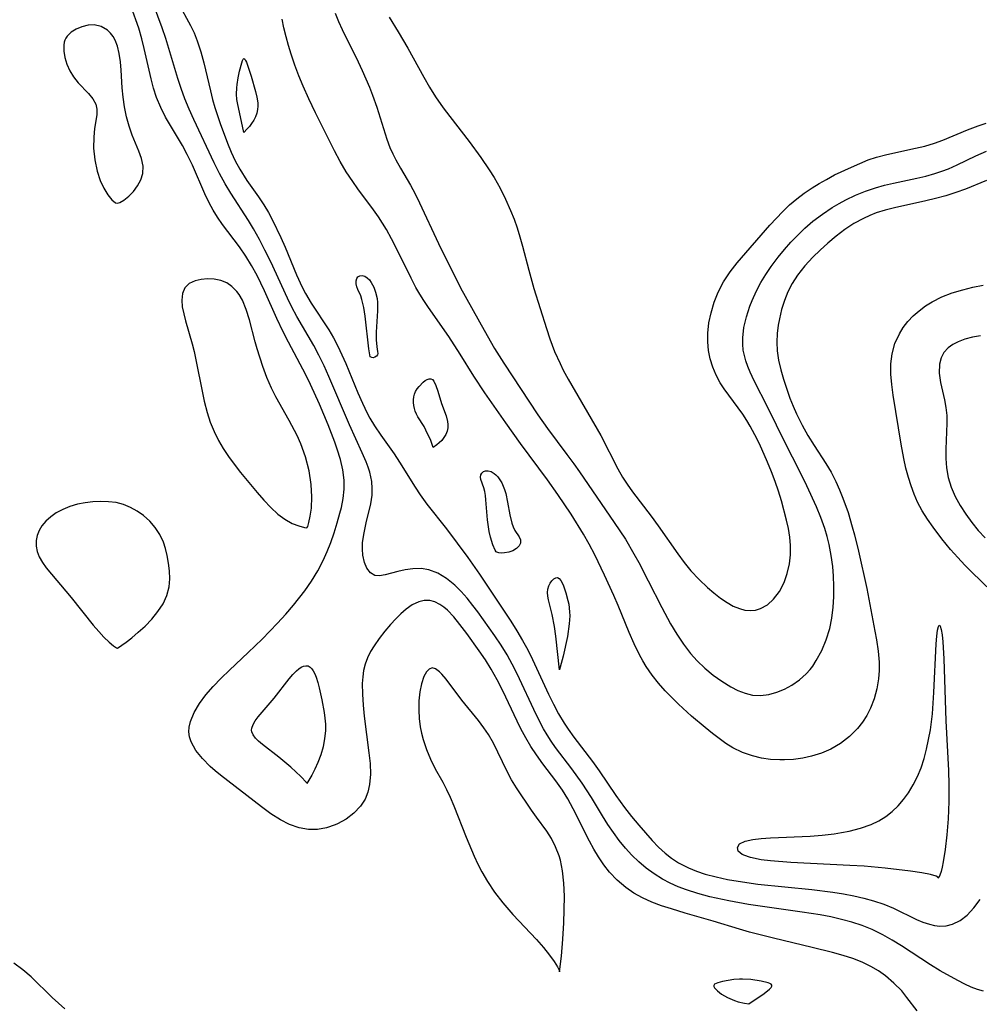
# Model space of a CAD drawing. Header units: inches. Extents: x 1073367 to 1082519, y 1569854 to 1574957.
# Tile 494 of 565: x 1080383 to 1080535, y 1573310 to 1573466. Entities that reach past the tile are written whole.
import ezdxf

# ---------------------------------------------------------------- set-up
doc = ezdxf.new("R2010")
doc.units = ezdxf.units.IN
doc.header["$MEASUREMENT"] = 0
doc.layers.add('CGG_CurvaNivelLidar_v1', color=7, linetype='Continuous', lineweight=30, true_color=0x008008)

msp = doc.modelspace()

# ---------------------------------------------------------------- linework, layer by layer
at = {"layer": 'CGG_CurvaNivelLidar_v1'}
for points in [[(1080535.7142, 1573312.4188, 71.5), (1080534.7561, 1573312.666, 71.5), (1080533.7605, 1573313.0473, 71.5), (1080532.7336, 1573313.5276, 71.5), (1080531.6206, 1573314.1081, 71.5), (1080528.8454, 1573315.6341, 71.5), (1080527.2739, 1573316.5806, 71.5), (1080522.6752, 1573319.5778, 71.5), (1080521.2246, 1573320.4893, 71.5), (1080519.7462, 1573321.3428, 71.5), (1080518.0552, 1573322.1825, 71.5), (1080516.476, 1573322.8131, 71.5), (1080514.8523, 1573323.3398, 71.5), (1080513.1946, 1573323.7838, 71.5), (1080511.5113, 1573324.1618, 71.5), (1080509.8086, 1573324.4865, 71.5), (1080506.9457, 1573324.9412, 71.5), (1080498.4776, 1573326.1384, 71.5), (1080495.3391, 1573326.695, 71.5), (1080492.3167, 1573327.3663, 71.5), (1080490.4559, 1573327.864, 71.5), (1080488.6359, 1573328.4458, 71.5), (1080487.3282, 1573328.9461, 71.5), (1080486.0572, 1573329.5144, 71.5), (1080484.8301, 1573330.1582, 71.5), (1080483.5178, 1573330.9755, 71.5), (1080482.2689, 1573331.8864, 71.5), (1080481.0839, 1573332.8814, 71.5), (1080479.9671, 1573333.9564, 71.5), (1080478.959, 1573335.0635, 71.5), (1080477.9807, 1573336.2718, 71.5), (1080477.0566, 1573337.5322, 71.5), (1080476.1758, 1573338.8317, 71.5), (1080475.3303, 1573340.1596, 71.5), (1080473.5603, 1573343.0705, 71.5), (1080472.1033, 1573345.3324, 71.5), (1080470.4473, 1573347.6429, 71.5), (1080467.8956, 1573351.013, 71.5), (1080467.1888, 1573352.0252, 71.5), (1080466.5742, 1573352.9853, 71.5), (1080465.9939, 1573353.9706, 71.5), (1080465.1886, 1573355.468, 71.5), (1080464.4304, 1573356.9997, 71.5), (1080462.1731, 1573361.866, 71.5), (1080461.4167, 1573363.4291, 71.5), (1080460.2079, 1573365.691, 71.5), (1080459.2773, 1573367.2121, 71.5), (1080458.2889, 1573368.691, 71.5), (1080455.5541, 1573372.4788, 71.5), (1080454.7823, 1573373.5004, 71.5), (1080453.8637, 1573374.6451, 71.5), (1080452.9162, 1573375.7222, 71.5), (1080451.9321, 1573376.7089, 71.5), (1080450.6309, 1573377.7827, 71.5), (1080449.2652, 1573378.6209, 71.5), (1080447.84, 1573379.1575, 71.5), (1080446.5745, 1573379.3364, 71.5), (1080445.2963, 1573379.3103, 71.5), (1080444.0748, 1573379.1524, 71.5), (1080442.9084, 1573378.9004, 71.5), (1080440.8917, 1573378.3298, 71.5), (1080440.0227, 1573378.1833, 71.5), (1080439.2565, 1573378.2623, 71.5), (1080438.5687, 1573378.6779, 71.5), (1080438.0145, 1573379.3892, 71.5), (1080437.6038, 1573380.3288, 71.5), (1080437.3557, 1573381.442, 71.5), (1080437.2879, 1573382.4206, 71.5), (1080437.3279, 1573383.4579, 71.5), (1080437.5471, 1573385.0096, 71.5), (1080437.8996, 1573386.6086, 71.5), (1080438.6216, 1573389.5972, 71.5), (1080438.8277, 1573390.9844, 71.5), (1080438.8588, 1573392.0448, 71.5), (1080438.7722, 1573393.1105, 71.5), (1080438.4576, 1573394.5934, 71.5), (1080438.1913, 1573395.4307, 71.5), (1080437.8773, 1573396.2674, 71.5), (1080437.2697, 1573397.699, 71.5), (1080435.2532, 1573402.1011, 71.5), (1080431.9885, 1573409.7784, 71.5), (1080431.2186, 1573411.4642, 71.5), (1080430.406, 1573413.1234, 71.5), (1080429.5827, 1573414.6596, 71.5), (1080426.9017, 1573419.2563, 71.5), (1080426.109, 1573420.7246, 71.5), (1080425.3999, 1573422.1557, 71.5), (1080422.7621, 1573427.9065, 71.5), (1080421.8568, 1573429.7579, 71.5), (1080420.9733, 1573431.4645, 71.5), (1080420.0477, 1573433.1387, 71.5), (1080419.2644, 1573434.4513, 71.5), (1080416.4386, 1573438.7821, 71.5), (1080415.5427, 1573440.2667, 71.5), (1080414.6548, 1573441.9087, 71.5), (1080413.8224, 1573443.5873, 71.5), (1080410.5699, 1573450.4756, 71.5), (1080409.8444, 1573452.0927, 71.5), (1080409.1716, 1573453.7307, 71.5), (1080408.5808, 1573455.3643, 71.5), (1080408.0611, 1573456.9618, 71.5), (1080406.1607, 1573463.2752, 71.5), (1080405.5704, 1573465.0064, 71.5), (1080403.5044, 1573470.5945, 71.5)], [(1080525.1805, 1573309.3126, 72), (1080523.5676, 1573311.423, 72), (1080522.726, 1573312.4388, 72), (1080521.5026, 1573313.6902, 72), (1080520.1614, 1573314.8237, 72), (1080519.041, 1573315.6203, 72), (1080517.8572, 1573316.3265, 72), (1080516.4539, 1573317.0011, 72), (1080514.9864, 1573317.573, 72), (1080513.4707, 1573318.0687, 72), (1080511.7531, 1573318.5552, 72), (1080508.5563, 1573319.3448, 72), (1080502.4221, 1573320.7845, 72), (1080498.6155, 1573321.7675, 72), (1080497.0196, 1573322.2257, 72), (1080492.8696, 1573323.4959, 72), (1080488.4038, 1573324.7837, 72), (1080486.2696, 1573325.4324, 72), (1080484.6888, 1573325.9503, 72), (1080483.1486, 1573326.5229, 72), (1080481.6678, 1573327.1885, 72), (1080480.305, 1573327.9554, 72), (1080479.0227, 1573328.8386, 72), (1080477.668, 1573329.979, 72), (1080476.4448, 1573331.2596, 72), (1080475.5289, 1573332.4432, 72), (1080474.6928, 1573333.7034, 72), (1080473.9693, 1573334.9162, 72), (1080473.2823, 1573336.163, 72), (1080470.6941, 1573341.3077, 72), (1080469.8376, 1573342.8476, 72), (1080468.9757, 1573344.2234, 72), (1080467.9289, 1573345.7072, 72), (1080465.8545, 1573348.4309, 72), (1080464.8489, 1573349.8241, 72), (1080463.9817, 1573351.1611, 72), (1080463.1695, 1573352.5446, 72), (1080462.4039, 1573353.9659, 72), (1080461.7961, 1573355.1727, 72), (1080459.5275, 1573359.9542, 72), (1080458.6504, 1573361.7107, 72), (1080457.7085, 1573363.4208, 72), (1080456.7859, 1573364.9039, 72), (1080455.8126, 1573366.3371, 72), (1080453.8202, 1573369.0758, 72), (1080452.7428, 1573370.5011, 72), (1080451.7584, 1573371.7041, 72), (1080450.7503, 1573372.7557, 72), (1080450.1645, 1573373.2558, 72), (1080449.5622, 1573373.6745, 72), (1080448.7794, 1573374.0645, 72), (1080447.9725, 1573374.2755, 72), (1080447.0955, 1573374.279, 72), (1080446.2156, 1573374.0711, 72), (1080445.1972, 1573373.5885, 72), (1080444.2068, 1573372.8987, 72), (1080443.3747, 1573372.1718, 72), (1080442.5615, 1573371.3568, 72), (1080441.7613, 1573370.4814, 72), (1080440.8364, 1573369.4034, 72), (1080439.9495, 1573368.2839, 72), (1080439.13, 1573367.1272, 72), (1080438.5585, 1573366.1919, 72), (1080438.0787, 1573365.2135, 72), (1080437.729, 1573364.2228, 72), (1080437.4846, 1573363.1838, 72), (1080437.3442, 1573362.1719, 72), (1080437.277, 1573361.1321, 72), (1080437.2883, 1573359.4448, 72), (1080437.4056, 1573357.7194, 72), (1080437.5921, 1573355.9713, 72), (1080438.3344, 1573350.1847, 72), (1080438.4948, 1573348.447, 72), (1080438.5473, 1573346.766, 72), (1080438.4356, 1573345.1662, 72), (1080438.1729, 1573343.9377, 72), (1080437.7242, 1573342.8272, 72), (1080437.0117, 1573341.7252, 72), (1080435.9536, 1573340.6097, 72), (1080434.7068, 1573339.6655, 72), (1080433.3211, 1573338.9035, 72), (1080432.9844, 1573338.7555, 72), (1080431.6115, 1573338.2849, 72), (1080430.192, 1573338.0179, 72), (1080428.7508, 1573337.9939, 72), (1080427.2498, 1573338.2623, 72), (1080425.7637, 1573338.7875, 72), (1080424.3071, 1573339.5209, 72), (1080422.7871, 1573340.4933, 72), (1080421.295, 1573341.5913, 72), (1080414.7878, 1573346.6276, 72), (1080413.9529, 1573347.3103, 72), (1080413.1596, 1573348.0062, 72), (1080411.9306, 1573349.2474, 72), (1080410.9145, 1573350.5411, 72), (1080410.1786, 1573351.8793, 72), (1080409.9063, 1573352.7162, 72), (1080409.8018, 1573353.4821, 72), (1080409.8342, 1573354.2321, 72), (1080410.0295, 1573355.1295, 72), (1080410.6132, 1573356.5463, 72), (1080411.4599, 1573357.9607, 72), (1080412.5065, 1573359.3605, 72), (1080413.6544, 1573360.6801, 72), (1080414.9033, 1573361.9799, 72), (1080416.2206, 1573363.264, 72), (1080419.1959, 1573366.0355, 72), (1080421.4201, 1573368.1807, 72), (1080423.8439, 1573370.6792, 72), (1080425.1367, 1573372.1074, 72), (1080426.379, 1573373.5636, 72), (1080428.1602, 1573375.8287, 72), (1080429.2368, 1573377.3696, 72), (1080430.2148, 1573378.9629, 72), (1080431.0774, 1573380.6086, 72), (1080431.7042, 1573382.0342, 72), (1080432.264, 1573383.4845, 72), (1080432.8076, 1573385.0279, 72), (1080433.3026, 1573386.577, 72), (1080433.7381, 1573388.1252, 72), (1080433.9572, 1573389.0225, 72), (1080434.2383, 1573390.4635, 72), (1080434.4029, 1573391.8978, 72), (1080434.4137, 1573393.324, 72), (1080434.2018, 1573394.9637, 72), (1080433.8042, 1573396.6008, 72), (1080433.2891, 1573398.246, 72), (1080432.9095, 1573399.3448, 72), (1080431.8569, 1573402.1252, 72), (1080430.5167, 1573405.3618, 72), (1080429.0793, 1573408.4933, 72), (1080428.3059, 1573410.0332, 72), (1080425.5715, 1573415.1884, 72), (1080424.7356, 1573416.8277, 72), (1080423.7189, 1573418.9628, 72), (1080421.7732, 1573423.3542, 72), (1080420.5967, 1573425.7818, 72), (1080419.7353, 1573427.3436, 72), (1080418.8074, 1573428.8488, 72), (1080417.8122, 1573430.2873, 72), (1080415.1103, 1573433.864, 72), (1080414.347, 1573434.9779, 72), (1080413.6339, 1573436.1196, 72), (1080412.9867, 1573437.294, 72), (1080412.337, 1573438.6758, 72), (1080410.3656, 1573443.2406, 72), (1080409.548, 1573444.9231, 72), (1080408.7727, 1573446.3607, 72), (1080406.1121, 1573450.8188, 72), (1080405.3366, 1573452.3565, 72), (1080404.6807, 1573453.9546, 72), (1080404.208, 1573455.4162, 72), (1080403.8121, 1573456.9119, 72), (1080402.7385, 1573461.7232, 72), (1080402.3492, 1573463.2655, 72), (1080401.8528, 1573464.937, 72), (1080400.681, 1573468.3303, 72)], [(1080408.1262, 1573468.9508, 71), (1080410.0648, 1573465.3811, 71), (1080410.6305, 1573464.1717, 71), (1080411.1245, 1573462.919, 71), (1080411.6763, 1573461.1927, 71), (1080412.1491, 1573459.4197, 71), (1080413.2047, 1573454.995, 71), (1080413.5538, 1573453.6527, 71), (1080413.9312, 1573452.3676, 71), (1080414.7725, 1573449.8192, 71), (1080415.9045, 1573446.7313, 71), (1080416.4989, 1573445.321, 71), (1080417.1494, 1573443.9437, 71), (1080417.8714, 1573442.5981, 71), (1080419.0028, 1573440.8028, 71), (1080420.8084, 1573438.2479, 71), (1080421.6796, 1573436.9477, 71), (1080422.3978, 1573435.7439, 71), (1080423.066, 1573434.5019, 71), (1080424.3794, 1573431.7613, 71), (1080425.0292, 1573430.2714, 71), (1080426.8584, 1573425.8597, 71), (1080427.7567, 1573423.9299, 71), (1080428.2803, 1573422.9256, 71), (1080429.1751, 1573421.3974, 71), (1080431.9482, 1573417.15, 71), (1080432.6957, 1573415.8644, 71), (1080433.3943, 1573414.5443, 71), (1080434.0495, 1573413.196, 71), (1080434.6647, 1573411.8289, 71), (1080436.5913, 1573407.1539, 71), (1080437.2954, 1573405.5303, 71), (1080438.0562, 1573403.9609, 71), (1080438.4919, 1573403.1545, 71), (1080439.2082, 1573401.9542, 71), (1080440.211, 1573400.4477, 71), (1080442.2975, 1573397.4919, 71), (1080443.1808, 1573396.1708, 71), (1080445.6259, 1573392.2429, 71), (1080446.4207, 1573391.0169, 71), (1080447.4863, 1573389.5612, 71), (1080450.6112, 1573385.6599, 71), (1080453.9746, 1573381.1109, 71), (1080455.8298, 1573378.4523, 71), (1080460.7912, 1573370.988, 71), (1080461.7557, 1573369.4857, 71), (1080462.6702, 1573367.955, 71), (1080463.4764, 1573366.4613, 71), (1080464.2324, 1573364.9396, 71), (1080466.7841, 1573359.4395, 71), (1080467.5544, 1573357.8659, 71), (1080468.3684, 1573356.3295, 71), (1080469.2468, 1573354.8464, 71), (1080469.8635, 1573353.9107, 71), (1080470.7966, 1573352.6145, 71), (1080473.7379, 1573348.7789, 71), (1080474.7817, 1573347.2964, 71), (1080477.4258, 1573343.3877, 71), (1080478.7885, 1573341.4913, 71), (1080479.9072, 1573340.0639, 71), (1080481.0635, 1573338.6763, 71), (1080483.2071, 1573336.2507, 71), (1080484.2, 1573335.2222, 71), (1080485.243, 1573334.2629, 71), (1080486.2784, 1573333.4533, 71), (1080487.378, 1573332.7352, 71), (1080488.9487, 1573331.9254, 71), (1080490.2372, 1573331.4059, 71), (1080491.5705, 1573330.967, 71), (1080493.331, 1573330.4989, 71), (1080495.1339, 1573330.1108, 71), (1080496.8016, 1573329.8093, 71), (1080499.9199, 1573329.3664, 71), (1080508.5155, 1573328.4928, 71), (1080511.8206, 1573328.0854, 71), (1080513.5293, 1573327.8207, 71), (1080515.1403, 1573327.521, 71), (1080516.7248, 1573327.1634, 71), (1080518.2742, 1573326.734, 71), (1080519.8847, 1573326.1812, 71), (1080521.4334, 1573325.5411, 71), (1080525.0726, 1573323.7831, 71), (1080526.0966, 1573323.3484, 71), (1080527.1109, 1573323.0025, 71), (1080527.9333, 1573322.8069, 71), (1080528.7476, 1573322.7092, 71), (1080529.7898, 1573322.7534, 71), (1080530.7945, 1573322.9982, 71), (1080531.9818, 1573323.589, 71), (1080533.0806, 1573324.4426, 71), (1080534.1641, 1573325.5862, 71), (1080535.1646, 1573326.9089, 71)], [(1080536.1862, 1573440.8147, 71), (1080532.8237, 1573439.4611, 71), (1080531.2868, 1573438.8959, 71), (1080529.7074, 1573438.3842, 71), (1080528.0933, 1573437.9335, 71), (1080526.5723, 1573437.5723, 71), (1080521.5639, 1573436.4961, 71), (1080520.1145, 1573436.1185, 71), (1080518.6962, 1573435.6663, 71), (1080517.6759, 1573435.2687, 71), (1080516.6819, 1573434.8153, 71), (1080515.1539, 1573433.9804, 71), (1080513.7054, 1573433.0232, 71), (1080512.3478, 1573431.9714, 71), (1080511.0351, 1573430.8626, 71), (1080509.817, 1573429.7978, 71), (1080508.6417, 1573428.6869, 71), (1080507.369, 1573427.2905, 71), (1080506.2231, 1573425.79, 71), (1080505.4019, 1573424.5007, 71), (1080504.6969, 1573423.1503, 71), (1080504.1362, 1573421.7781, 71), (1080503.6892, 1573420.3637, 71), (1080503.344, 1573418.9214, 71), (1080503.1627, 1573417.9144, 71), (1080503.0012, 1573416.5506, 71), (1080502.9453, 1573415.1841, 71), (1080503.0106, 1573413.8217, 71), (1080503.2348, 1573412.3276, 71), (1080503.5814, 1573410.8407, 71), (1080504.0061, 1573409.355, 71), (1080504.575, 1573407.5833, 71), (1080505.0284, 1573406.3262, 71), (1080505.5235, 1573405.0801, 71), (1080506.0606, 1573403.8494, 71), (1080506.9527, 1573402.0349, 71), (1080507.8698, 1573400.4009, 71), (1080508.8571, 1573398.8227, 71), (1080510.7249, 1573396.0045, 71), (1080511.5359, 1573394.5968, 71), (1080512.276, 1573393.1362, 71), (1080512.8648, 1573391.8403, 71), (1080513.4081, 1573390.5162, 71), (1080514.2225, 1573388.2105, 71), (1080514.8915, 1573385.9711, 71), (1080515.24, 1573384.6863, 71), (1080515.8761, 1573382.0896, 71), (1080517.1796, 1573376.1695, 71), (1080518.4894, 1573369.4444, 71), (1080518.7273, 1573368.0737, 71), (1080518.9845, 1573366.2876, 71), (1080519.1342, 1573364.5131, 71), (1080519.1436, 1573363.2047, 71), (1080519.0482, 1573361.8866, 71), (1080518.7829, 1573360.2807, 71), (1080518.3631, 1573358.7196, 71), (1080517.7905, 1573357.2207, 71), (1080517.2142, 1573356.0739, 71), (1080516.5324, 1573354.9932, 71), (1080515.7403, 1573353.9897, 71), (1080514.4754, 1573352.7421, 71), (1080513.0514, 1573351.6612, 71), (1080511.4974, 1573350.756, 71), (1080510.0086, 1573350.1074, 71), (1080508.4519, 1573349.6165, 71), (1080507.0441, 1573349.3165, 71), (1080505.612, 1573349.1284, 71), (1080504.1684, 1573349.0439, 71), (1080503.4445, 1573349.0399, 71), (1080501.9634, 1573349.1178, 71), (1080500.5005, 1573349.3194, 71), (1080499.0689, 1573349.6597, 71), (1080497.4999, 1573350.2295, 71), (1080495.9941, 1573350.977, 71), (1080494.8785, 1573351.6603, 71), (1080493.7953, 1573352.4161, 71), (1080492.7359, 1573353.2255, 71), (1080491.5972, 1573354.1515, 71), (1080489.4474, 1573355.9867, 71), (1080487.3461, 1573357.878, 71), (1080486.2862, 1573358.9004, 71), (1080485.2661, 1573359.9566, 71), (1080484.186, 1573361.1877, 71), (1080483.1788, 1573362.473, 71), (1080482.2549, 1573363.8153, 71), (1080481.6916, 1573364.7431, 71), (1080481.1684, 1573365.6954, 71), (1080480.3294, 1573367.4254, 71), (1080479.5636, 1573369.1989, 71), (1080477.8198, 1573373.4841, 71), (1080477.1271, 1573375.0951, 71), (1080475.6695, 1573378.2863, 71), (1080474.0879, 1573381.5397, 71), (1080473.2232, 1573383.1886, 71), (1080472.31, 1573384.7922, 71), (1080470.3512, 1573387.9608, 71), (1080468.2593, 1573391.0796, 71), (1080466.6011, 1573393.3869, 71), (1080462.3263, 1573399.1381, 71), (1080460.0063, 1573402.4039, 71), (1080456.6974, 1573407.1793, 71), (1080454.9641, 1573409.8117, 71), (1080452.7964, 1573413.3198, 71), (1080450.9954, 1573416.1029, 71), (1080447.7592, 1573420.6684, 71), (1080447.0106, 1573421.7817, 71), (1080446.3778, 1573422.8102, 71), (1080445.7801, 1573423.8627, 71), (1080445.0045, 1573425.3355, 71), (1080442.6883, 1573430.0496, 71), (1080441.9076, 1573431.5674, 71), (1080441.0821, 1573433.0572, 71), (1080440.4721, 1573434.0694, 71), (1080439.8289, 1573435.059, 71), (1080439.0627, 1573436.1493, 71), (1080436.5731, 1573439.4758, 71), (1080435.7528, 1573440.6253, 71), (1080434.7327, 1573442.1869, 71), (1080433.7868, 1573443.7982, 71), (1080432.8765, 1573445.5155, 71), (1080429.849, 1573451.5444, 71), (1080428.797, 1573453.757, 71), (1080427.9257, 1573455.7356, 71), (1080427.2442, 1573457.4075, 71), (1080426.6073, 1573459.0967, 71), (1080426.0211, 1573460.8037, 71), (1080425.5922, 1573462.1901, 71), (1080425.2038, 1573463.5885, 71), (1080424.8616, 1573464.976, 71), (1080424.552, 1573466.3725, 71)], [(1080432.9576, 1573467.3153, 71.5), (1080433.4895, 1573466.0173, 71.5), (1080434.0743, 1573464.7381, 71.5), (1080436.6108, 1573459.6252, 71.5), (1080437.2708, 1573458.2356, 71.5), (1080438.4184, 1573455.5881, 71.5), (1080438.9043, 1573454.3333, 71.5), (1080439.5749, 1573452.4223, 71.5), (1080441.159, 1573447.3523, 71.5), (1080441.6608, 1573446.0172, 71.5), (1080442.0892, 1573445.0462, 71.5), (1080442.5631, 1573444.0993, 71.5), (1080443.321, 1573442.7562, 71.5), (1080444.904, 1573440.0875, 71.5), (1080445.6448, 1573438.6995, 71.5), (1080446.3463, 1573437.2733, 71.5), (1080449.3494, 1573430.8488, 71.5), (1080452.8284, 1573423.792, 71.5), (1080456.5645, 1573417.1175, 71.5), (1080458.2319, 1573414.2204, 71.5), (1080459.7098, 1573411.8556, 71.5), (1080465.0844, 1573403.6836, 71.5), (1080466.5968, 1573401.5214, 71.5), (1080469.6867, 1573397.4246, 71.5), (1080470.8084, 1573395.9148, 71.5), (1080471.6742, 1573394.6892, 71.5), (1080477.1936, 1573386.6389, 71.5), (1080478.9453, 1573383.9894, 71.5), (1080480.3157, 1573381.6885, 71.5), (1080481.0772, 1573380.3056, 71.5), (1080482.5831, 1573377.4134, 71.5), (1080484.7138, 1573373.2009, 71.5), (1080486.1103, 1573370.584, 71.5), (1080487.0888, 1573368.9421, 71.5), (1080488.1443, 1573367.3663, 71.5), (1080489.2924, 1573365.8799, 71.5), (1080490.3048, 1573364.7549, 71.5), (1080491.5492, 1573363.5581, 71.5), (1080492.8725, 1573362.4641, 71.5), (1080494.2426, 1573361.4845, 71.5), (1080495.6375, 1573360.628, 71.5), (1080496.775, 1573360.0414, 71.5), (1080497.9229, 1573359.5858, 71.5), (1080499.0885, 1573359.3055, 71.5), (1080500.3782, 1573359.2401, 71.5), (1080501.6781, 1573359.3996, 71.5), (1080502.9682, 1573359.7527, 71.5), (1080504.1796, 1573360.2538, 71.5), (1080505.3473, 1573360.8945, 71.5), (1080506.5295, 1573361.7226, 71.5), (1080507.6125, 1573362.696, 71.5), (1080508.218, 1573363.3715, 71.5), (1080508.6245, 1573363.8958, 71.5), (1080509.2045, 1573364.7609, 71.5), (1080510.0707, 1573366.3496, 71.5), (1080510.785, 1573368.0477, 71.5), (1080511.3358, 1573369.8307, 71.5), (1080511.6812, 1573371.5088, 71.5), (1080511.8922, 1573373.226, 71.5), (1080511.9836, 1573374.8926, 71.5), (1080511.9879, 1573376.572, 71.5), (1080511.9275, 1573378.1295, 71.5), (1080511.8018, 1573379.6855, 71.5), (1080511.5731, 1573381.4206, 71.5), (1080511.2453, 1573383.1398, 71.5), (1080510.9295, 1573384.4155, 71.5), (1080510.5546, 1573385.6763, 71.5), (1080509.9404, 1573387.407, 71.5), (1080509.243, 1573389.1118, 71.5), (1080507.6905, 1573392.4693, 71.5), (1080506.5759, 1573394.7426, 71.5), (1080504.2753, 1573399.2551, 71.5), (1080501.5125, 1573404.8392, 71.5), (1080499.3772, 1573409.0575, 71.5), (1080498.7175, 1573410.4519, 71.5), (1080498.3352, 1573411.3575, 71.5), (1080498.0112, 1573412.269, 71.5), (1080497.6276, 1573413.9618, 71.5), (1080497.5463, 1573414.908, 71.5), (1080497.552, 1573415.863, 71.5), (1080497.7444, 1573417.5384, 71.5), (1080498.1282, 1573419.2182, 71.5), (1080498.6683, 1573420.8908, 71.5), (1080499.0219, 1573421.798, 71.5), (1080499.7195, 1573423.3326, 71.5), (1080500.4281, 1573424.6456, 71.5), (1080501.2158, 1573425.9288, 71.5), (1080502.0684, 1573427.1834, 71.5), (1080503.1803, 1573428.6715, 71.5), (1080504.1604, 1573429.8735, 71.5), (1080505.1851, 1573431.0386, 71.5), (1080506.2529, 1573432.1616, 71.5), (1080507.3653, 1573433.2342, 71.5), (1080508.66, 1573434.3492, 71.5), (1080510.1568, 1573435.4752, 71.5), (1080511.7188, 1573436.5091, 71.5), (1080512.7979, 1573437.1515, 71.5), (1080513.9006, 1573437.7492, 71.5), (1080515.4231, 1573438.4774, 71.5), (1080516.9822, 1573439.1147, 71.5), (1080518.5735, 1573439.6553, 71.5), (1080520.007, 1573440.0507, 71.5), (1080521.4549, 1573440.3892, 71.5), (1080525.1358, 1573441.1652, 71.5), (1080526.5764, 1573441.5066, 71.5), (1080527.994, 1573441.9039, 71.5), (1080529.074, 1573442.2649, 71.5), (1080530.1321, 1573442.6735, 71.5), (1080531.497, 1573443.279, 71.5), (1080534.4962, 1573444.7234, 71.5), (1080536.1766, 1573445.4443, 71.5)], [(1080441.5157, 1573466.6526, 72), (1080442.9809, 1573464.3632, 72), (1080444.4809, 1573461.7614, 72), (1080447.0175, 1573457.1731, 72), (1080447.928, 1573455.6148, 72), (1080448.8853, 1573454.0847, 72), (1080450.1061, 1573452.3157, 72), (1080451.1294, 1573450.9392, 72), (1080454.2012, 1573446.9862, 72), (1080456.0699, 1573444.4737, 72), (1080457.3862, 1573442.5154, 72), (1080458.141, 1573441.2771, 72), (1080459.0923, 1573439.5738, 72), (1080459.9693, 1573437.8336, 72), (1080460.7678, 1573436.0587, 72), (1080461.3131, 1573434.6947, 72), (1080461.8047, 1573433.3115, 72), (1080462.2525, 1573431.8742, 72), (1080462.6573, 1573430.4237, 72), (1080463.6388, 1573426.6196, 72), (1080464.4563, 1573423.7287, 72), (1080466.4466, 1573417.3752, 72), (1080466.9945, 1573415.7159, 72), (1080467.7487, 1573413.7362, 72), (1080468.6012, 1573411.8161, 72), (1080469.1168, 1573410.77, 72), (1080469.8724, 1573409.3673, 72), (1080475.0515, 1573400.415, 72), (1080477.7371, 1573395.1416, 72), (1080478.5019, 1573393.8239, 72), (1080479.2393, 1573392.6869, 72), (1080480.1067, 1573391.4724, 72), (1080483.0472, 1573387.6413, 72), (1080484.1469, 1573386.1267, 72), (1080487.2422, 1573381.6992, 72), (1080488.2684, 1573380.3197, 72), (1080489.3467, 1573379.0025, 72), (1080490.6299, 1573377.6338, 72), (1080491.9695, 1573376.367, 72), (1080492.9903, 1573375.4841, 72), (1080494.0212, 1573374.675, 72), (1080495.0616, 1573373.9639, 72), (1080496.0439, 1573373.4119, 72), (1080497.0276, 1573372.9955, 72), (1080497.8749, 1573372.7672, 72), (1080498.7132, 1573372.6858, 72), (1080499.557, 1573372.7746, 72), (1080500.3742, 1573373.0255, 72), (1080501.4632, 1573373.6249, 72), (1080502.4409, 1573374.4744, 72), (1080503.3764, 1573375.701, 72), (1080504.1138, 1573377.1435, 72), (1080504.6017, 1573378.5838, 72), (1080504.9318, 1573380.1143, 72), (1080505.0972, 1573381.5386, 72), (1080505.1227, 1573382.9923, 72), (1080505.0124, 1573384.3242, 72), (1080504.7961, 1573385.665, 72), (1080504.4996, 1573387.0113, 72), (1080503.6651, 1573390.0542, 72), (1080503.1869, 1573391.6033, 72), (1080502.6635, 1573393.1449, 72), (1080502.0896, 1573394.6676, 72), (1080501.4762, 1573396.1746, 72), (1080500.1782, 1573399.1006, 72), (1080499.4764, 1573400.5219, 72), (1080498.7267, 1573401.9025, 72), (1080498.2015, 1573402.784, 72), (1080497.5542, 1573403.7788, 72), (1080494.5942, 1573407.8232, 72), (1080493.987, 1573408.769, 72), (1080493.3529, 1573409.9635, 72), (1080492.8124, 1573411.2363, 72), (1080492.3928, 1573412.5486, 72), (1080492.1152, 1573413.8939, 72), (1080491.9969, 1573415.2583, 72), (1080492.0181, 1573416.6403, 72), (1080492.1926, 1573418.2605, 72), (1080492.5179, 1573419.8739, 72), (1080493.0119, 1573421.5195, 72), (1080493.6602, 1573423.122, 72), (1080494.5209, 1573424.768, 72), (1080495.5414, 1573426.3306, 72), (1080496.668, 1573427.7658, 72), (1080501.8625, 1573433.7383, 72), (1080503.8824, 1573435.9201, 72), (1080504.9507, 1573436.9412, 72), (1080506.0962, 1573437.9018, 72), (1080507.2979, 1573438.7965, 72), (1080508.5428, 1573439.6361, 72), (1080509.6619, 1573440.3322, 72), (1080510.8029, 1573440.9906, 72), (1080512.1065, 1573441.6835, 72), (1080514.7535, 1573442.9451, 72), (1080517.4164, 1573444.0601, 72), (1080518.746, 1573444.5115, 72), (1080520.3599, 1573444.9433, 72), (1080524.8994, 1573445.9128, 72), (1080526.399, 1573446.269, 72), (1080527.9328, 1573446.7137, 72), (1080529.2539, 1573447.1928, 72), (1080533.1744, 1573448.837, 72), (1080534.8395, 1573449.4575, 72), (1080536.126, 1573449.8797, 72)], [(1080536.9914, 1573375.7363, 71), (1080533.7906, 1573378.8119, 71), (1080532.7431, 1573379.881, 71), (1080531.5978, 1573381.1111, 71), (1080530.4836, 1573382.3732, 71), (1080529.0812, 1573384.0701, 71), (1080527.6913, 1573385.902, 71), (1080526.8041, 1573387.188, 71), (1080525.9856, 1573388.5092, 71), (1080525.256, 1573389.8739, 71), (1080524.6926, 1573391.1394, 71), (1080524.2084, 1573392.4407, 71), (1080523.7948, 1573393.7713, 71), (1080523.4093, 1573395.2712, 71), (1080523.0796, 1573396.7924, 71), (1080522.6525, 1573399.0655, 71), (1080521.3626, 1573406.7872, 71), (1080521.1416, 1573408.4824, 71), (1080521.0113, 1573410.1508, 71), (1080521.0137, 1573411.7816, 71), (1080521.2033, 1573413.3692, 71), (1080521.6619, 1573414.977, 71), (1080522.3584, 1573416.4979, 71), (1080522.9825, 1573417.5205, 71), (1080523.7102, 1573418.4789, 71), (1080524.5505, 1573419.3708, 71), (1080525.4823, 1573420.1877, 71), (1080526.4907, 1573420.9326, 71), (1080527.5601, 1573421.6014, 71), (1080529.0924, 1573422.3736, 71), (1080530.7108, 1573422.9949, 71), (1080532.3976, 1573423.5019, 71), (1080534.0003, 1573423.893, 71), (1080535.6321, 1573424.2196, 71)], [(1080535.2246, 1573416.2085, 71.5), (1080533.9544, 1573415.9866, 71.5), (1080532.7578, 1573415.6731, 71.5), (1080531.6583, 1573415.2613, 71.5), (1080530.8318, 1573414.8319, 71.5), (1080530.1137, 1573414.3148, 71.5), (1080529.426, 1573413.5653, 71.5), (1080528.9772, 1573412.7341, 71.5), (1080528.7206, 1573411.7119, 71.5), (1080528.6862, 1573410.2909, 71.5), (1080528.8896, 1573408.792, 71.5), (1080529.5083, 1573406.0637, 71.5), (1080529.727, 1573404.8396, 71.5), (1080529.8544, 1573403.5882, 71.5), (1080529.8738, 1573402.3852, 71.5), (1080529.7251, 1573398.252, 71.5), (1080529.7358, 1573396.7814, 71.5), (1080529.84, 1573395.3188, 71.5), (1080530.1046, 1573393.7817, 71.5), (1080530.5749, 1573392.2623, 71.5), (1080531.2182, 1573390.7829, 71.5), (1080531.9965, 1573389.3425, 71.5), (1080532.8817, 1573387.9432, 71.5), (1080533.8181, 1573386.6411, 71.5), (1080534.835, 1573385.3973, 71.5), (1080535.9383, 1573384.2314, 71.5)], [(1080390.1255, 1573309.6184, 72.5), (1080388.1326, 1573311.4158, 72.5), (1080384.7953, 1573314.6554, 72.5), (1080383.4712, 1573315.8065, 72.5), (1080382.0785, 1573316.8556, 72.5)]]:
    msp.add_polyline3d(points, dxfattribs=at)
for points in [[(1080398.5, 1573437.1972, 72.5), (1080398.8411, 1573437.3178, 72.5), (1080399.4763, 1573437.7111, 72.5), (1080400.2803, 1573438.3517, 72.5), (1080401.0064, 1573439.0846, 72.5), (1080401.6754, 1573439.952, 72.5), (1080402.2087, 1573440.9169, 72.5), (1080402.5268, 1573441.9393, 72.5), (1080402.5601, 1573443.0973, 72.5), (1080402.3079, 1573444.2695, 72.5), (1080401.8684, 1573445.4558, 72.5), (1080400.7916, 1573448.0061, 72.5), (1080400.3126, 1573449.4164, 72.5), (1080399.9201, 1573450.9081, 72.5), (1080399.6102, 1573452.4533, 72.5), (1080399.3847, 1573454.0296, 72.5), (1080399.2506, 1573455.4849, 72.5), (1080399.068, 1573458.2796, 72.5), (1080398.9483, 1573459.6248, 72.5), (1080398.7645, 1573460.9071, 72.5), (1080398.4791, 1573462.0996, 72.5), (1080398.1273, 1573463.0164, 72.5), (1080397.7979, 1573463.6128, 72.5), (1080397.3813, 1573464.1693, 72.5), (1080396.8977, 1573464.6334, 72.5), (1080395.906, 1573465.1942, 72.5), (1080394.7994, 1573465.4383, 72.5), (1080393.8169, 1573465.3999, 72.5), (1080392.8529, 1573465.1713, 72.5), (1080391.9516, 1573464.7911, 72.5), (1080391.1617, 1573464.2867, 72.5), (1080390.5388, 1573463.6756, 72.5), (1080390.3141, 1573463.3399, 72.5), (1080390.1616, 1573463.0127, 72.5), (1080390.0663, 1573462.7102, 72.5), (1080389.984, 1573462.2479, 72.5), (1080389.9816, 1573461.2885, 72.5), (1080390.1542, 1573460.266, 72.5), (1080390.4771, 1573459.2219, 72.5), (1080390.9351, 1573458.1959, 72.5), (1080391.5218, 1573457.228, 72.5), (1080392.2756, 1573456.2914, 72.5), (1080393.885, 1573454.6008, 72.5), (1080394.5662, 1573453.7679, 72.5), (1080395.0349, 1573452.8871, 72.5), (1080395.2014, 1573452.0835, 72.5), (1080395.1915, 1573451.2227, 72.5), (1080394.8635, 1573449.0441, 72.5), (1080394.7269, 1573447.6844, 72.5), (1080394.7119, 1573445.9126, 72.5), (1080394.8854, 1573444.0664, 72.5), (1080395.2578, 1573442.2607, 72.5), (1080395.7286, 1573440.829, 72.5), (1080396.3024, 1573439.5701, 72.5), (1080396.9324, 1573438.5407, 72.5), (1080397.6108, 1573437.7309, 72.5), (1080398.1683, 1573437.2721, 72.5)], [(1080418.5, 1573448.4301, 70.5), (1080417.4978, 1573453.1237, 70.5), (1080417.4149, 1573453.6426, 70.5), (1080417.3577, 1573454.5045, 70.5), (1080417.3996, 1573455.4798, 70.5), (1080417.4604, 1573456.0219, 70.5), (1080417.6277, 1573457.0953, 70.5), (1080417.8288, 1573458.1286, 70.5), (1080418.162, 1573459.4641, 70.5), (1080418.2798, 1573459.7918, 70.5), (1080418.4019, 1573460.0187, 70.5), (1080418.5295, 1573460.1066, 70.5), (1080418.6575, 1573460.0313, 70.5), (1080418.7906, 1573459.8278, 70.5), (1080418.9273, 1573459.5302, 70.5), (1080419.2083, 1573458.75, 70.5), (1080419.6407, 1573457.342, 70.5), (1080420.341, 1573454.8867, 70.5), (1080420.559, 1573454.0063, 70.5), (1080420.7085, 1573453.0852, 70.5), (1080420.7326, 1573452.5902, 70.5), (1080420.6866, 1573452.0468, 70.5), (1080420.5643, 1573451.4781, 70.5), (1080420.3626, 1573450.9104, 70.5), (1080420.0727, 1573450.3447, 70.5), (1080419.7322, 1573449.823, 70.5), (1080419.377, 1573449.3609, 70.5), (1080419.0419, 1573448.9741, 70.5)], [(1080438.5, 1573412.8634, 70.5), (1080438.3129, 1573414.136, 70.5), (1080437.747, 1573419.3136, 70.5), (1080437.527, 1573420.7006, 70.5), (1080437.2248, 1573421.9529, 70.5), (1080437.0245, 1573422.5266, 70.5), (1080436.5744, 1573423.5194, 70.5), (1080436.3967, 1573423.987, 70.5), (1080436.2994, 1573424.4635, 70.5), (1080436.2948, 1573424.9094, 70.5), (1080436.3845, 1573425.2923, 70.5), (1080436.5776, 1573425.5737, 70.5), (1080436.8806, 1573425.7199, 70.5), (1080437.2566, 1573425.7369, 70.5), (1080437.6633, 1573425.6336, 70.5), (1080438.0615, 1573425.408, 70.5), (1080438.3953, 1573425.0863, 70.5), (1080438.6926, 1573424.6773, 70.5), (1080439.0894, 1573423.9109, 70.5), (1080439.3726, 1573423.1352, 70.5), (1080439.6039, 1573422.1417, 70.5), (1080439.6774, 1573421.489, 70.5), (1080439.6984, 1573420.1496, 70.5), (1080439.487, 1573416.8084, 70.5), (1080439.4648, 1573415.574, 70.5), (1080439.5604, 1573414.4439, 70.5), (1080439.7047, 1573413.7219, 70.5), (1080439.7282, 1573413.4324, 70.5), (1080439.6777, 1573413.1857, 70.5), (1080439.5151, 1573412.9595, 70.5), (1080439.2757, 1573412.8067, 70.5), (1080439.0054, 1573412.7408, 70.5), (1080438.7892, 1573412.7506, 70.5)], [(1080428.5, 1573385.7864, 72.5), (1080428.6352, 1573386.0204, 72.5), (1080428.8246, 1573386.6609, 72.5), (1080429.0289, 1573387.6449, 72.5), (1080429.2003, 1573388.9085, 72.5), (1080429.2885, 1573390.7243, 72.5), (1080429.1729, 1573392.6587, 72.5), (1080428.8349, 1573394.8395, 72.5), (1080428.2902, 1573397.0272, 72.5), (1080427.5529, 1573399.0994, 72.5), (1080426.944, 1573400.4163, 72.5), (1080425.685, 1573402.7713, 72.5), (1080423.5737, 1573406.5331, 72.5), (1080422.877, 1573407.9417, 72.5), (1080422.172, 1573409.6201, 72.5), (1080421.5411, 1573411.3445, 72.5), (1080420.6206, 1573414.1547, 72.5), (1080420.2991, 1573415.2487, 72.5), (1080419.3802, 1573418.7291, 72.5), (1080418.882, 1573420.3588, 72.5), (1080418.269, 1573421.8488, 72.5), (1080417.7408, 1573422.7677, 72.5), (1080417.3981, 1573423.2362, 72.5), (1080416.6151, 1573424.0354, 72.5), (1080415.7865, 1573424.5876, 72.5), (1080414.8836, 1573424.9656, 72.5), (1080413.8255, 1573425.1925, 72.5), (1080412.7601, 1573425.2445, 72.5), (1080411.732, 1573425.1523, 72.5), (1080410.7881, 1573424.9364, 72.5), (1080409.854, 1573424.5166, 72.5), (1080409.1319, 1573423.7839, 72.5), (1080408.7677, 1573422.8891, 72.5), (1080408.6601, 1573421.8487, 72.5), (1080408.7492, 1573420.8049, 72.5), (1080408.9731, 1573419.6864, 72.5), (1080409.2755, 1573418.556, 72.5), (1080410.3371, 1573414.9439, 72.5), (1080410.6491, 1573413.7012, 72.5), (1080412.2343, 1573405.8363, 72.5), (1080412.6847, 1573404.0806, 72.5), (1080413.1895, 1573402.5527, 72.5), (1080413.7939, 1573401.0719, 72.5), (1080414.4951, 1573399.6484, 72.5), (1080415.2541, 1573398.3468, 72.5), (1080416.0742, 1573397.1004, 72.5), (1080416.9692, 1573395.8649, 72.5), (1080417.9947, 1573394.5704, 72.5), (1080420.6313, 1573391.3774, 72.5), (1080421.6755, 1573390.1768, 72.5), (1080422.7795, 1573388.9948, 72.5), (1080423.8795, 1573387.9701, 72.5), (1080424.9758, 1573387.154, 72.5), (1080426.1811, 1573386.504, 72.5), (1080427.2414, 1573386.0864, 72.5), (1080428.1089, 1573385.8298, 72.5)], [(1080448.5, 1573398.5208, 70.5), (1080448.4165, 1573398.8315, 70.5), (1080448.1155, 1573399.6296, 70.5), (1080447.364, 1573401.2891, 70.5), (1080447.0529, 1573401.8617, 70.5), (1080446.0808, 1573403.3968, 70.5), (1080445.8459, 1573403.822, 70.5), (1080445.6674, 1573404.2553, 70.5), (1080445.5346, 1573404.7052, 70.5), (1080445.4434, 1573405.1646, 70.5), (1080445.3933, 1573405.627, 70.5), (1080445.3873, 1573406.0861, 70.5), (1080445.432, 1573406.5353, 70.5), (1080445.5376, 1573406.967, 70.5), (1080445.7254, 1573407.4001, 70.5), (1080445.974, 1573407.8061, 70.5), (1080446.2641, 1573408.1849, 70.5), (1080446.9104, 1573408.8438, 70.5), (1080447.2432, 1573409.1062, 70.5), (1080447.5687, 1573409.3043, 70.5), (1080447.8764, 1573409.4162, 70.5), (1080448.155, 1573409.412, 70.5), (1080448.3872, 1573409.2756, 70.5), (1080448.5897, 1573409.0315, 70.5), (1080448.9351, 1573408.3251, 70.5), (1080449.2369, 1573407.447, 70.5), (1080449.832, 1573405.5031, 70.5), (1080450.5348, 1573403.5424, 70.5), (1080450.7792, 1573402.6282, 70.5), (1080450.8326, 1573402.1366, 70.5), (1080450.8116, 1573401.6144, 70.5), (1080450.7069, 1573401.0858, 70.5), (1080450.511, 1573400.5746, 70.5), (1080450.2124, 1573400.0808, 70.5), (1080449.8516, 1573399.6386, 70.5), (1080449.4692, 1573399.2565, 70.5), (1080449.1044, 1573398.9438, 70.5)], [(1080458.5, 1573382.0013, 70.5), (1080458.3324, 1573382.243, 70.5), (1080457.9454, 1573383.1269, 70.5), (1080457.5786, 1573384.3125, 70.5), (1080457.3846, 1573385.1904, 70.5), (1080457.1102, 1573387.065, 70.5), (1080456.8541, 1573390.2388, 70.5), (1080456.7762, 1573390.8994, 70.5), (1080456.668, 1573391.5259, 70.5), (1080456.5204, 1573392.1058, 70.5), (1080456.0459, 1573393.4425, 70.5), (1080455.9978, 1573393.8239, 70.5), (1080456.0637, 1573394.1686, 70.5), (1080456.2291, 1573394.4681, 70.5), (1080456.4747, 1573394.6994, 70.5), (1080456.7868, 1573394.8347, 70.5), (1080457.2195, 1573394.841, 70.5), (1080457.6896, 1573394.6979, 70.5), (1080458.16, 1573394.4214, 70.5), (1080458.4506, 1573394.174, 70.5), (1080458.7253, 1573393.8813, 70.5), (1080459.0883, 1573393.395, 70.5), (1080459.3613, 1573392.927, 70.5), (1080459.5987, 1573392.4208, 70.5), (1080459.8002, 1573391.8845, 70.5), (1080459.9893, 1573391.2341, 70.5), (1080460.2719, 1573389.8793, 70.5), (1080460.6285, 1573387.8328, 70.5), (1080460.9462, 1573386.5477, 70.5), (1080461.1671, 1573385.9585, 70.5), (1080461.465, 1573385.38, 70.5), (1080462.1075, 1573384.3533, 70.5), (1080462.3304, 1573383.8708, 70.5), (1080462.3467, 1573383.3853, 70.5), (1080462.1144, 1573382.9276, 70.5), (1080461.6801, 1573382.5154, 70.5), (1080461.1101, 1573382.1769, 70.5), (1080460.4693, 1573381.9382, 70.5), (1080459.8218, 1573381.8181, 70.5), (1080459.3139, 1573381.8085, 70.5), (1080458.8936, 1573381.856, 70.5), (1080458.6068, 1573381.9289, 70.5)], [(1080398.5, 1573366.7321, 72.5), (1080399.8426, 1573367.6876, 72.5), (1080400.7567, 1573368.395, 72.5), (1080401.7844, 1573369.2544, 72.5), (1080402.8615, 1573370.2437, 72.5), (1080403.9209, 1573371.3394, 72.5), (1080404.894, 1573372.5185, 72.5), (1080405.7105, 1573373.7583, 72.5), (1080406.3244, 1573375.0787, 72.5), (1080406.6861, 1573376.4472, 72.5), (1080406.7778, 1573377.7214, 72.5), (1080406.7216, 1573378.9641, 72.5), (1080406.5791, 1573380.2075, 72.5), (1080406.3612, 1573381.4369, 72.5), (1080406.1014, 1573382.5057, 72.5), (1080405.7534, 1573383.5384, 72.5), (1080405.1742, 1573384.735, 72.5), (1080404.4457, 1573385.8497, 72.5), (1080403.5886, 1573386.8688, 72.5), (1080402.6105, 1573387.7688, 72.5), (1080401.623, 1573388.4587, 72.5), (1080400.557, 1573389.0284, 72.5), (1080399.4305, 1573389.4743, 72.5), (1080398.2561, 1573389.7822, 72.5), (1080397.0501, 1573389.9398, 72.5), (1080395.8211, 1573389.9745, 72.5), (1080394.5833, 1573389.9145, 72.5), (1080393.347, 1573389.7732, 72.5), (1080392.1324, 1573389.5371, 72.5), (1080390.9533, 1573389.1857, 72.5), (1080389.8304, 1573388.7242, 72.5), (1080388.7842, 1573388.1565, 72.5), (1080387.9222, 1573387.5491, 72.5), (1080387.1602, 1573386.863, 72.5), (1080386.5196, 1573386.1056, 72.5), (1080386.0678, 1573385.367, 72.5), (1080385.7491, 1573384.5879, 72.5), (1080385.5809, 1573383.7817, 72.5), (1080385.5838, 1573382.9164, 72.5), (1080385.7569, 1573382.0513, 72.5), (1080386.084, 1573381.2037, 72.5), (1080386.587, 1573380.3305, 72.5), (1080387.2083, 1573379.4785, 72.5), (1080391.1484, 1573374.7808, 72.5), (1080394.6585, 1573370.3797, 72.5), (1080395.5261, 1573369.3577, 72.5), (1080396.3506, 1573368.4702, 72.5), (1080397.1775, 1573367.6863, 72.5), (1080397.8576, 1573367.123, 72.5), (1080398.3214, 1573366.7969, 72.5)], [(1080468.5, 1573363.3239, 70.5), (1080467.9134, 1573368.6508, 70.5), (1080467.7203, 1573370.1449, 70.5), (1080467.3745, 1573372.0626, 70.5), (1080466.7669, 1573374.3811, 70.5), (1080466.669, 1573374.9782, 70.5), (1080466.6341, 1573375.5563, 70.5), (1080466.6834, 1573376.1035, 70.5), (1080466.8294, 1573376.597, 70.5), (1080467.0502, 1573377.0387, 70.5), (1080467.3194, 1573377.4157, 70.5), (1080467.6148, 1573377.7085, 70.5), (1080467.917, 1573377.8891, 70.5), (1080468.2079, 1573377.9193, 70.5), (1080468.4698, 1573377.771, 70.5), (1080468.7089, 1573377.4777, 70.5), (1080468.9301, 1573377.0783, 70.5), (1080469.1369, 1573376.6024, 70.5), (1080469.5157, 1573375.5047, 70.5), (1080469.8473, 1573374.3042, 70.5), (1080469.9798, 1573373.6832, 70.5), (1080470.1247, 1573372.4675, 70.5), (1080470.1424, 1573371.8521, 70.5), (1080470.0711, 1573370.5988, 70.5), (1080469.7719, 1573368.6084, 70.5), (1080469.0906, 1573365.4597, 70.5), (1080468.6455, 1573363.7132, 70.5)], [(1080528.5, 1573330.3198, 70.5), (1080528.4761, 1573330.4536, 70.5), (1080528.2018, 1573330.6154, 70.5), (1080527.3025, 1573330.8912, 70.5), (1080525.9113, 1573331.1653, 70.5), (1080524.1216, 1573331.431, 70.5), (1080520.1304, 1573331.8963, 70.5), (1080516.7724, 1573332.1885, 70.5), (1080514.5128, 1573332.3391, 70.5), (1080505.1625, 1573332.7817, 70.5), (1080501.9451, 1573333.0413, 70.5), (1080500.4891, 1573333.2306, 70.5), (1080498.7768, 1573333.5789, 70.5), (1080498.4735, 1573333.6657, 70.5), (1080497.4706, 1573334.0641, 70.5), (1080496.8438, 1573334.5605, 70.5), (1080496.6897, 1573335.178, 70.5), (1080497.0568, 1573335.76, 70.5), (1080497.9173, 1573336.1813, 70.5), (1080499.1562, 1573336.4533, 70.5), (1080500.4782, 1573336.6015, 70.5), (1080501.9518, 1573336.6999, 70.5), (1080508.2197, 1573336.9858, 70.5), (1080510.1215, 1573337.1366, 70.5), (1080512.0163, 1573337.3546, 70.5), (1080513.213, 1573337.5347, 70.5), (1080514.3926, 1573337.7574, 70.5), (1080516.1868, 1573338.2153, 70.5), (1080517.8969, 1573338.8327, 70.5), (1080519.0854, 1573339.4076, 70.5), (1080520.2014, 1573340.0878, 70.5), (1080521.2327, 1573340.8762, 70.5), (1080522.1709, 1573341.7766, 70.5), (1080523.0224, 1573342.7709, 70.5), (1080523.7975, 1573343.8412, 70.5), (1080524.5625, 1573345.083, 70.5), (1080525.2305, 1573346.3954, 70.5), (1080525.7951, 1573347.7886, 70.5), (1080526.2652, 1573349.2377, 70.5), (1080526.6595, 1573350.7288, 70.5), (1080526.9922, 1573352.2502, 70.5), (1080527.2728, 1573353.8105, 70.5), (1080527.5894, 1573356.3123, 70.5), (1080527.8361, 1573359.7143, 70.5), (1080528.1842, 1573367.4125, 70.5), (1080528.2814, 1573368.6268, 70.5), (1080528.4009, 1573369.5835, 70.5), (1080528.5488, 1573370.1935, 70.5), (1080528.5925, 1573370.2813, 70.5), (1080528.686, 1573370.3566, 70.5), (1080528.7654, 1573370.3197, 70.5), (1080528.8273, 1573370.2275, 70.5), (1080528.9856, 1573369.6993, 70.5), (1080529.1201, 1573368.8501, 70.5), (1080529.2339, 1573367.7561, 70.5), (1080529.4063, 1573365.0615, 70.5), (1080529.7043, 1573355.2411, 70.5), (1080530.1443, 1573347.3519, 70.5), (1080530.2049, 1573345.1072, 70.5), (1080530.2002, 1573342.4609, 70.5), (1080530.0823, 1573339.6966, 70.5), (1080529.8876, 1573337.1541, 70.5), (1080529.6277, 1573334.8458, 70.5), (1080529.3144, 1573332.893, 70.5), (1080529.1403, 1573332.0683, 70.5), (1080528.9653, 1573331.3844, 70.5), (1080528.7627, 1573330.7575, 70.5), (1080528.607, 1573330.4102, 70.5)], [(1080428.5, 1573345.3088, 71.5), (1080428.4252, 1573345.4553, 71.5), (1080427.537, 1573346.3977, 71.5), (1080425.9606, 1573347.8819, 71.5), (1080425.0101, 1573348.7022, 71.5), (1080424.0715, 1573349.4581, 71.5), (1080421.4489, 1573351.4587, 71.5), (1080420.8187, 1573351.9841, 71.5), (1080420.3277, 1573352.4781, 71.5), (1080419.9625, 1573352.9876, 71.5), (1080419.7699, 1573353.4832, 71.5), (1080419.7391, 1573353.7431, 71.5), (1080419.7652, 1573354.048, 71.5), (1080419.9619, 1573354.6293, 71.5), (1080420.3055, 1573355.2279, 71.5), (1080420.7532, 1573355.8417, 71.5), (1080423.2968, 1573358.7948, 71.5), (1080425.6829, 1573361.8683, 71.5), (1080426.2771, 1573362.5658, 71.5), (1080426.872, 1573363.1676, 71.5), (1080427.2345, 1573363.4687, 71.5), (1080427.5941, 1573363.709, 71.5), (1080427.9725, 1573363.8865, 71.5), (1080428.3378, 1573363.9626, 71.5), (1080428.7035, 1573363.9148, 71.5), (1080429.0317, 1573363.7398, 71.5), (1080429.288, 1573363.4781, 71.5), (1080429.5123, 1573363.1349, 71.5), (1080429.7422, 1573362.6672, 71.5), (1080429.9532, 1573362.1325, 71.5), (1080430.217, 1573361.3206, 71.5), (1080430.4586, 1573360.4392, 71.5), (1080430.8873, 1573358.5473, 71.5), (1080431.2371, 1573356.5663, 71.5), (1080431.3601, 1573355.637, 71.5), (1080431.4435, 1573354.6941, 71.5), (1080431.4379, 1573353.6428, 71.5), (1080431.3073, 1573352.4085, 71.5), (1080431.054, 1573351.1269, 71.5), (1080430.6914, 1573349.8574, 71.5), (1080430.2397, 1573348.6481, 71.5), (1080429.7505, 1573347.5558, 71.5), (1080429.2785, 1573346.6272, 71.5)], [(1080468.5, 1573315.4855, 72.5), (1080468.8201, 1573317.9274, 72.5), (1080469.0544, 1573320.6525, 72.5), (1080469.1963, 1573323.2269, 72.5), (1080469.2726, 1573325.3156, 72.5), (1080469.2899, 1573327.4399, 72.5), (1080469.2134, 1573329.5221, 72.5), (1080469.0058, 1573331.4833, 72.5), (1080468.6639, 1573333.1559, 72.5), (1080468.4577, 1573333.8631, 72.5), (1080467.907, 1573335.2742, 72.5), (1080467.2299, 1573336.5933, 72.5), (1080466.4871, 1573337.7458, 72.5), (1080464.8568, 1573339.9814, 72.5), (1080464.079, 1573341.1014, 72.5), (1080461.7101, 1573344.6248, 72.5), (1080460.9043, 1573345.8964, 72.5), (1080460.1454, 1573347.2972, 72.5), (1080458.0431, 1573351.6657, 72.5), (1080457.2521, 1573353.0702, 72.5), (1080456.5518, 1573354.1201, 72.5), (1080455.6875, 1573355.2536, 72.5), (1080453.0167, 1573358.4785, 72.5), (1080450.538, 1573361.8061, 72.5), (1080449.858, 1573362.6048, 72.5), (1080449.4787, 1573362.9874, 72.5), (1080448.8863, 1573363.4478, 72.5), (1080448.3437, 1573363.606, 72.5), (1080447.8735, 1573363.4219, 72.5), (1080447.4395, 1573362.9617, 72.5), (1080447.0443, 1573362.2596, 72.5), (1080446.6554, 1573361.0687, 72.5), (1080446.4073, 1573359.8089, 72.5), (1080446.2541, 1573358.4163, 72.5), (1080446.2141, 1573356.9345, 72.5), (1080446.2862, 1573355.622, 72.5), (1080446.4608, 1573354.2908, 72.5), (1080446.6607, 1573353.289, 72.5), (1080446.9156, 1573352.2928, 72.5), (1080447.4401, 1573350.6866, 72.5), (1080448.0786, 1573349.1294, 72.5), (1080448.8163, 1573347.6414, 72.5), (1080450.0207, 1573345.5331, 72.5), (1080450.6341, 1573344.3658, 72.5), (1080451.2082, 1573343.1505, 72.5), (1080451.7996, 1573341.7652, 72.5), (1080453.7309, 1573336.7753, 72.5), (1080454.9974, 1573333.7756, 72.5), (1080455.5854, 1573332.5229, 72.5), (1080456.2127, 1573331.2941, 72.5), (1080457.0987, 1573329.7535, 72.5), (1080458.2087, 1573328.1029, 72.5), (1080459.5275, 1573326.3935, 72.5), (1080461.129, 1573324.5634, 72.5), (1080464.8859, 1573320.5916, 72.5), (1080466.0008, 1573319.3006, 72.5), (1080466.9395, 1573318.1106, 72.5), (1080467.6636, 1573317.0936, 72.5), (1080468.1773, 1573316.2813, 72.5), (1080468.4645, 1573315.7291, 72.5)], [(1080498.5, 1573310.3964, 72.5), (1080500.9163, 1573312.0598, 72.5), (1080501.7622, 1573312.7088, 72.5), (1080502.0335, 1573312.9724, 72.5), (1080502.1645, 1573313.18, 72.5), (1080502.1728, 1573313.358, 72.5), (1080502.0553, 1573313.4982, 72.5), (1080501.84, 1573313.6178, 72.5), (1080501.5542, 1573313.7225, 72.5), (1080500.45, 1573313.9815, 72.5), (1080498.8511, 1573314.2328, 72.5), (1080497.5084, 1573314.3338, 72.5), (1080497.0446, 1573314.3237, 72.5), (1080496.1219, 1573314.2435, 72.5), (1080495.2192, 1573314.1126, 72.5), (1080494.3654, 1573313.9476, 72.5), (1080493.6183, 1573313.7478, 72.5), (1080493.3166, 1573313.6296, 72.5), (1080493.0896, 1573313.4936, 72.5), (1080492.9668, 1573313.3337, 72.5), (1080492.9727, 1573313.1447, 72.5), (1080493.0863, 1573312.9317, 72.5), (1080493.5352, 1573312.46, 72.5), (1080494.1763, 1573311.9583, 72.5), (1080495.1061, 1573311.414, 72.5), (1080496.2304, 1573310.9277, 72.5), (1080496.8031, 1573310.7441, 72.5), (1080497.8148, 1573310.5003, 72.5)]]:
    msp.add_polyline3d(points, close=True, dxfattribs=at)

doc.saveas('drawing.dxf')
